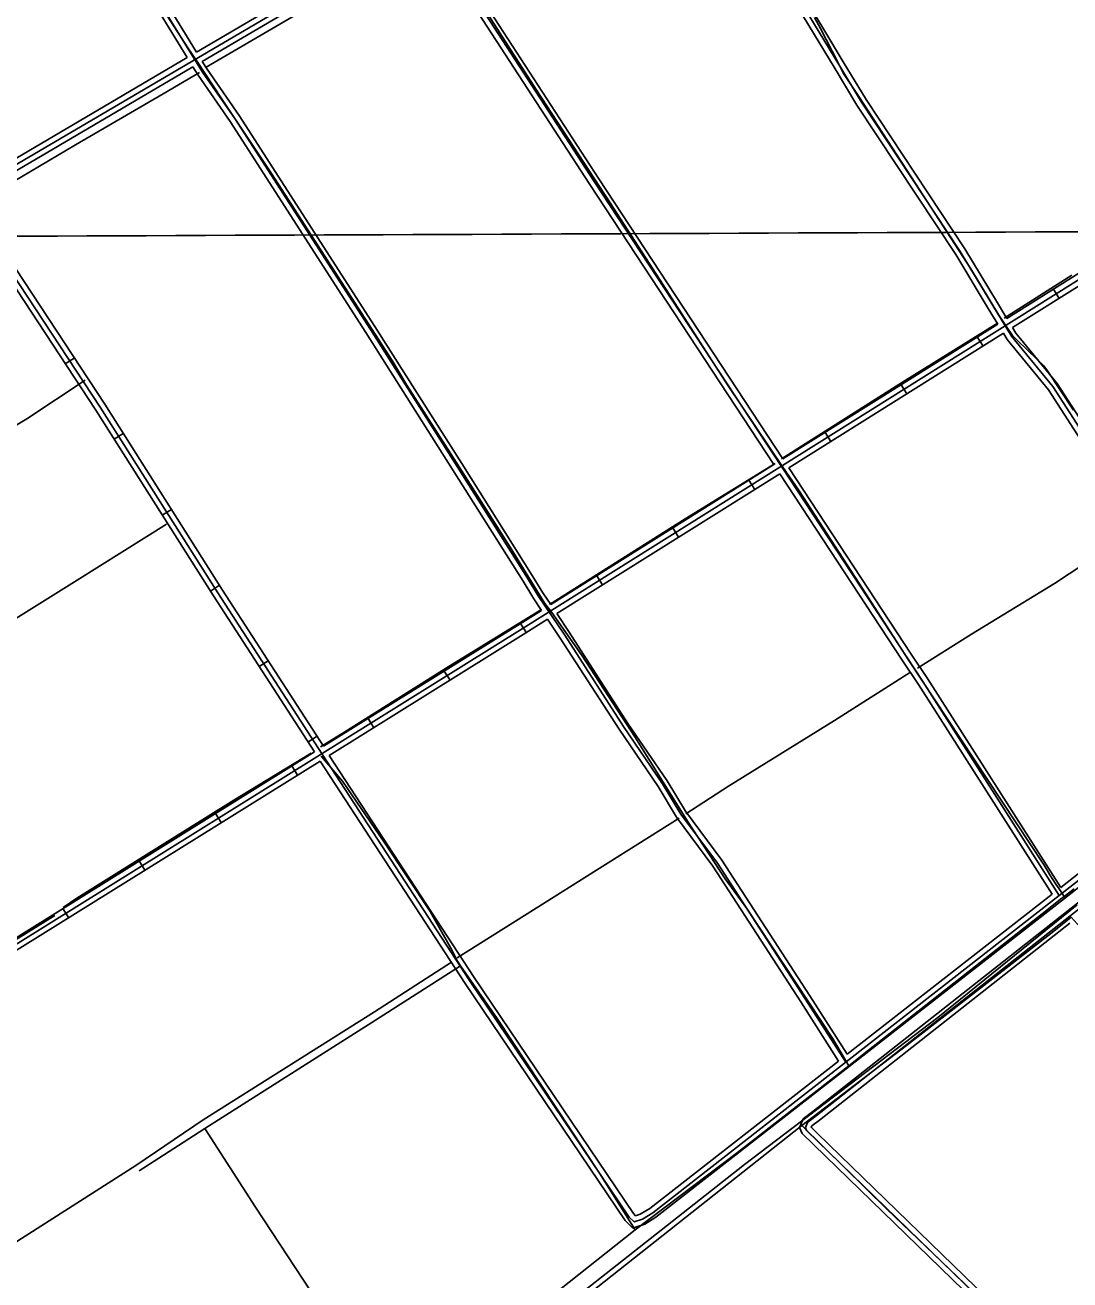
# Model space of a CAD drawing. Extents: x 3424494 to 3462436, y 522220 to 547718.
# Drawn here: x 3430049 to 3432956, y 536835 to 540326 of the extents above; entities that cross this region are included whole.
import ezdxf

# ---------------------------------------------------------------- set-up
doc = ezdxf.new("R2010")
doc.units = 0
for name, color, linetype in [('V-DTCH-CNTR', 7, 'Continuous'), ('V-GRID-MAJR', 7, 'Continuous'), ('V-ROAD-CNTR', 7, 'Continuous'), ('V-TOPO-SHOR', 7, 'Continuous')]:
    doc.layers.add(name, color=color, linetype=linetype)

msp = doc.modelspace()

# ---------------------------------------------------------------- linework, layer by layer
at = {"layer": 'V-DTCH-CNTR'}
for points in [[(3429924.2, 541152.2), (3430073.7, 540922.1), (3430236.7, 540671.5), (3430388.9, 540438.6), (3430501.8, 540262.7), (3430528.4, 540224), (3430595.4, 540121.2), (3430734.7, 539913), (3430909.9, 539641.2), (3431070.2, 539392), (3431111.4, 539323.5), (3431256.8, 539096.9), (3431398.8, 538873.6), (3431494.8, 538716.9), (3431514.4, 538691)], [(3432884.5, 537988.1), (3432689, 538283.9), (3432507.7, 538557.8), (3432369, 538774.2), (3432202.6, 539029.6), (3432157.6, 539095.3), (3432005.4, 539322), (3431814, 539618.5), (3431676.7, 539831.5), (3431471, 540146.5), (3431291.8, 540426.5)], [(3432245.6, 540346.3), (3432261.8, 540316.2), (3432310.4, 540222.4), (3432325.9, 540191), (3432368.5, 540126.6), (3432514.6, 539903.4), (3432680.3, 539647.3), (3432758.1, 539518.6), (3432780.2, 539484.9), (3432796.5, 539461.6), (3432809.4, 539449.3), (3432864.3, 539396.4), (3432884, 539377.2), (3432893.5, 539363.5), (3432966.5, 539254.6)], [(3430216.8, 539337.4), (3430053.9, 539230.5), (3429773.9, 539062.2), (3429571.9, 538942.6)], [(3431514.4, 538691), (3431597.6, 538573.2), (3431747.1, 538343.1), (3431892.5, 538111), (3431997.3, 537950.8), (3432056.9, 537867.9)], [(3430872.9, 538291.4), (3430931.9, 538222.1), (3431048.3, 538052.3), (3431176.1, 537859.2)], [(3432884.5, 537988.1), (3432892.4, 537974.7), (3432900.4, 537961.4), (3432908.8, 537948.3), (3432917.3, 537935.3), (3432926, 537922.4), (3432940.5, 537901.6)], [(3432968.3, 537922.7), (3432940.5, 537901.6), (3432930, 537893.6), (3432891.5, 537863.5)], [(3431746.3, 536973.6), (3432031.6, 537189), (3432340.9, 537430.6), (3432382.8, 537463.3), (3432891.5, 537863.5)], [(3432056.9, 537867.9), (3432295.8, 537506.8), (3432340.9, 537430.6)], [(3431176.1, 537859.2), (3431237.3, 537751.5), (3431252.3, 537721.2), (3431261, 537708.5), (3431362.4, 537561.5), (3431647.6, 537132), (3431746.3, 536973.6), (3431535.8, 536807), (3431106, 536467.6), (3431077.7, 536444.9), (3430750.9, 536183.2)], [(3433107.3, 537700.7), (3432976.4, 537825.4), (3432959.9, 537843.8), (3432911, 537805)], [(3432911, 537805), (3432501.5, 537486.8), (3432209.8, 537264), (3431620.3, 536798), (3431479.9, 536690.9), (3431347.7, 536590.1), (3430792.3, 536149.2)], [(3431261, 537708.5), (3431014, 537551), (3430549.3, 537256.2), (3430517.4, 537235.9), (3430366.6, 537138.4)], [(3430549.3, 537256.2), (3430690.6, 537037), (3430889.5, 536734.2), (3431032.1, 536516.3), (3431077.7, 536444.9)], [(3432209.8, 537264), (3432446.9, 537031.6), (3432751.8, 536739.5), (3432918.9, 536577.4)]]:
    msp.add_lwpolyline(points, dxfattribs=at)
at = {"layer": 'V-GRID-MAJR'}
msp.add_spline([(3428572.5, 539732.2), (3433848.9, 539754.1), (3439125.2, 539776.7), (3444401.6, 539800.1), (3449677.9, 539824.3), (3454954.3, 539849.2), (3460230.7, 539875)], degree=3, dxfattribs=at)
at = {"layer": 'V-ROAD-CNTR'}
for p, q in [((3432910.2, 539590.8), (3432926.1, 539565.4)), ((3432698.4, 539458), (3432714.4, 539432.6)), ((3430161.1, 539382.9), (3430186.1, 539399.4)), ((3432486.7, 539325.1), (3432502.6, 539299.7)), ((3432274.9, 539192.2), (3432290.8, 539166.8)), ((3430297, 539173.4), (3430322.4, 539189.4)), ((3432063.1, 539059.4), (3432079.1, 539034)), ((3430430.8, 538962.2), (3430456.2, 538978.3)), ((3431851.4, 538926.5), (3431867.3, 538901.1)), ((3431639.6, 538793.6), (3431655.5, 538768.2)), ((3430564.6, 538751), (3430590, 538767.1)), ((3431427.8, 538660.8), (3431443.8, 538635.3)), ((3430700.4, 538540.9), (3430725.6, 538557.2)), ((3431215.6, 538528.6), (3431231.5, 538503.2)), ((3431003.4, 538396.5), (3431019.3, 538371)), ((3430836.2, 538331), (3430861.4, 538347.3)), ((3430791.2, 538264.4), (3430807.1, 538238.9)), ((3430579, 538132.2), (3430594.8, 538106.8)), ((3430366.8, 538000.1), (3430382.6, 537974.6)), ((3430154.5, 537867.9), (3430170.4, 537842.5))]:
    msp.add_line(p, q, dxfattribs=at)
for points in [[(3435645.9, 543240), (3435226.7, 542994.7), (3434699.7, 542682.6), (3433265.6, 541846), (3431743, 540947.2), (3429942, 539889.8), (3428572.6, 539081)], [(3428581.7, 536858.3), (3428592.8, 536865), (3429696.6, 537565.1), (3431434.8, 538647.4), (3433216.6, 539765.4), (3435691.1, 541311), (3436517.9, 541821.2), (3436767.2, 541981.2), (3437838.1, 542649.1), (3438045.9, 542783.2), (3438150.3, 542848.1), (3438193, 542880.9), (3438253.3, 542932.7), (3438301.6, 542982.4), (3438351.9, 543036.7), (3438397.6, 543083.6), (3438439.4, 543132.1)], [(3432926.6, 537904.1), (3432547.3, 538499.2), (3432502.3, 538566.9), (3431632.7, 539890), (3431017.4, 540837.9), (3430793.5, 541170.4), (3430646, 541412.4), (3430410.3, 541767.2), (3430258.4, 542008.2), (3430115.2, 542210.8), (3430069.2, 542286.9)], [(3429351.2, 541989), (3429416.4, 541892.8), (3429757.1, 541380.4), (3429969.2, 541043.7), (3430153.9, 540772.1), (3430210.9, 540683.4), (3430325.5, 540505.7), (3430424.9, 540357.8), (3430500.4, 540235.1)], [(3429378.7, 542001.9), (3429441.3, 541909.5), (3429782.3, 541396.7), (3429994.3, 541060.1), (3430178.9, 540788.7), (3430236.1, 540699.6), (3430350.5, 540522.2), (3430450.2, 540374.1), (3430526.3, 540250.3)], [(3430875.5, 538296.9), (3431286, 537667.5), (3431730, 537009.6), (3431744, 536995.9), (3431766.7, 537003.7), (3431795.8, 537021.3), (3433023.9, 537980.1), (3434017.2, 538743.4), (3435515.2, 539908), (3437108.3, 541157.2), (3437120.6, 541177.3), (3437114, 541203.1), (3437096.3, 541232.8), (3437077, 541263.5), (3436466.5, 541791.8)], [(3429981.8, 541051.9), (3430166.4, 540780.4), (3430223.5, 540691.5), (3430338, 540513.9), (3430437.5, 540366), (3430542.9, 540194.7), (3430632.7, 540066.1), (3431010, 539478.5), (3431251.2, 539097.6), (3431447.4, 538786.8), (3431477.1, 538737.6), (3431550.8, 538628.6), (3431714.1, 538374.7), (3431822.7, 538215), (3431874, 538130.2), (3431975.2, 537993.8), (3432219.8, 537616.6), (3432332.5, 537440.3)], [(3431806.1, 540984.5), (3431800.8, 540981.4), (3431927.7, 540818.7), (3432049.9, 540650.1), (3432258.3, 540306), (3432312.9, 540215.9), (3432376.4, 540111), (3432650.9, 539695.3), (3432741.9, 539545.1), (3432793.5, 539459.9), (3432908.4, 539319.9), (3433050.8, 539100), (3433105.1, 538993.8), (3433129.6, 538940.8), (3433176.9, 538862.8), (3433239.4, 538769.9), (3433425.4, 538477), (3433507.4, 538351.7)], [(3431823.2, 540977.1), (3431939.7, 540827.7), (3432062.5, 540658.4), (3432271.2, 540313.7), (3432325.7, 540223.6), (3432389.1, 540119), (3432663.6, 539703.3), (3432754.7, 539552.9), (3432780.9, 539509.7)], [(3431797.1, 540961.7), (3431915.7, 540809.7), (3432037.4, 540641.8), (3432245.5, 540298.2), (3432300.1, 540208.1), (3432363.7, 540103), (3432638.3, 539687.3), (3432729, 539537.4), (3432755.5, 539493.7)], [(3431145.1, 540613.6), (3430526.3, 540250.3)], [(3431161.5, 540588.4), (3430542, 540224.7)], [(3432132.2, 539102.7), (3431620.1, 539881.8), (3431161.5, 540588.4)], [(3432157.6, 539118.7), (3431645.2, 539898.2), (3431187.4, 540603.6)], [(3428883.6, 540007), (3429488.2, 540348.5), (3429503.6, 540356.9), (3429526.2, 540360.6), (3429545.7, 540352.9), (3429572.7, 540326.9), (3429664.9, 540188.4), (3429850.1, 539884.1), (3429897.5, 539810.2), (3430258.2, 539262.7), (3430585.8, 538745.7), (3430875.9, 538297.2)], [(3432780.9, 539509.7), (3433208.6, 539778.1), (3434108.4, 540340.1)], [(3432796.4, 539484), (3433224.5, 539752.7), (3434135.5, 540321.7)], [(3430500.4, 540235.1), (3429934.4, 539902.7), (3429877.5, 539869.2)], [(3430516.2, 540209.5), (3429949.6, 539876.9), (3429893.7, 539843.9)], [(3430516.2, 540209.5), (3430530.3, 540186.5), (3430620.2, 540057.7), (3430997.3, 539470.5), (3431238.5, 539089.6), (3431434.6, 538778.9), (3431464.5, 538729.5), (3431486.2, 538697.4)], [(3430542, 540224.7), (3430555.4, 540202.9), (3430645.2, 540074.4), (3431022.6, 539486.6), (3431263.9, 539105.7), (3431460.1, 538794.7), (3431489.8, 538745.7), (3431511.6, 538713.3)], [(3433324.1, 536182.1), (3432223.6, 537250.6), (3432220.1, 537258.6), (3432226, 537272.9), (3432250.3, 537291.2), (3432956, 537846.6), (3433636.9, 538383), (3434364.1, 538949.4), (3435034.7, 539473.7), (3435654.5, 539953.9), (3435673.5, 539961.4), (3435694.9, 539951.2), (3435719.6, 539937.7), (3436376.5, 539371.6), (3436454.6, 539304), (3436811.3, 539002.9), (3436896.3, 538929.3), (3437016.2, 538835.1)], [(3430854, 538303.5), (3430573.1, 538737.6), (3430245.6, 539254.5), (3429884.9, 539802.1), (3429867.9, 539828.6)], [(3430879.5, 538319.3), (3430598.4, 538753.8), (3430270.8, 539270.8), (3429910.1, 539818.4), (3429893.7, 539843.9)], [(3432157.6, 539118.7), (3432755.5, 539493.7)], [(3432796.4, 539484), (3432805.8, 539468.6), (3432920.5, 539328.8), (3433063.8, 539107.5), (3433118.6, 539000.4), (3433142.9, 538947.9), (3433189.5, 538870.9), (3433252, 538778.1), (3433438, 538485.2), (3433511.1, 538373.4)], [(3432174.1, 539093.6), (3432771, 539468.1)], [(3432771, 539468.1), (3432781.2, 539451.2), (3432896.2, 539311), (3433037.8, 539092.4), (3433091.7, 538987.3), (3433116.4, 538933.8), (3433164.2, 538854.7), (3433226.8, 538761.7), (3433412.7, 538468.9), (3433487.3, 538355.1)], [(3431511.6, 538713.3), (3432132.2, 539102.7)], [(3432930.4, 537926.1), (3432559.9, 538507.4), (3432514.9, 538575.2), (3432174.1, 539093.6)], [(3431528.4, 538688.5), (3432148.7, 539077.6)], [(3432906.6, 537907.5), (3432534.8, 538491), (3432489.8, 538558.7), (3432148.7, 539077.6)], [(3430879.5, 538319.3), (3431426.8, 538660.1), (3431486.2, 538697.4)], [(3430895.4, 538293.9), (3431442.7, 538634.7), (3431503, 538672.5)], [(3431503, 538672.5), (3431538.2, 538620.3), (3431701.6, 538366.4), (3431810.1, 538206.9), (3431861.6, 538121.8), (3431962.8, 537985.3), (3432207.2, 537608.5), (3432312.5, 537443.7)], [(3431528.4, 538688.5), (3431563.3, 538636.9), (3431726.6, 538382.9), (3431835.3, 538223.1), (3431886.5, 538138.6), (3431987.5, 538002.4), (3432232.4, 537624.8), (3432336.3, 537462.3)], [(3432207.5, 537267.5), (3432213.8, 537282.4), (3432241.2, 537303.1), (3432946.8, 537858.4), (3433627.6, 538394.8), (3433643.3, 538407)], [(3432930.4, 537926.1), (3433014.7, 537991.9), (3433487.3, 538355.1)], [(3432940.7, 537896.1), (3433033.1, 537968.2), (3433517.5, 538340.4)], [(3428581.6, 536875.7), (3428584.9, 536877.8), (3429688.6, 537577.8), (3430854, 538303.5)], [(3430895.4, 538293.9), (3431298.5, 537675.8), (3431741.6, 537019.2), (3431747.9, 537013.1), (3431760.3, 537017.3), (3431787.2, 537033.6), (3432312.5, 537443.7)], [(3428581.7, 536840.8), (3428600.7, 536852.3), (3429704.5, 537552.4), (3430869.9, 538278)], [(3430869.9, 538278), (3431273.5, 537659.2), (3431718.4, 537000), (3431740.1, 536978.7), (3431741.8, 536979.3)], [(3432336.3, 537462.3), (3432906.6, 537907.5)], [(3432350.4, 537435.2), (3432940.7, 537896.1)], [(3432254.1, 537241.9), (3432236.2, 537259.3), (3432236.4, 537258.8), (3432238.3, 537263.3), (3432259.5, 537279.3), (3432956.1, 537827.6)], [(3431741.8, 536979.3), (3431773.1, 536990), (3431804.3, 537008.9), (3432350.4, 537435.2)], [(3433302.8, 536181.8), (3432211.1, 537241.8), (3432203.7, 537258.5), (3432207.5, 537267.5)], [(3433323.9, 536203.2), (3432254.1, 537241.9)]]:
    msp.add_lwpolyline(points, dxfattribs=at)
at = {"layer": 'V-TOPO-SHOR'}
for p, q in [((3432961, 539629.8), (3432773.4, 539510.1)), ((3433124.3, 538911), (3432913.5, 538772.5)), ((3431470.9, 537868.5), (3431251.7, 537731)), ((3430131.6, 537848.3), (3429510.6, 537463))]:
    msp.add_line(p, q, dxfattribs=at)
for points in [[(3431174.8, 540573.2), (3430996.8, 540469.2), (3430779.8, 540340.8), (3430553.2, 540208.3)], [(3430534.7, 540193.4), (3430433.4, 540134), (3430189, 539992.1), (3429963.2, 539858.9), (3429907.7, 539825.8)], [(3432754.2, 539495.9), (3432490.6, 539332.3), (3432153.7, 539118.6)], [(3432135.9, 539105.7), (3431886, 538951.6), (3431508.1, 538713.6)], [(3430442.3, 538937.3), (3430193.8, 538781.1), (3429817.2, 538547.1)], [(3432913.5, 538772.5), (3432682.1, 538631.2), (3432532.1, 538536.5)], [(3431485.5, 538700.1), (3431226.7, 538539.8), (3430939.2, 538359.3), (3430870.7, 538317.4)], [(3432512.9, 538525.7), (3432301.4, 538391.2), (3432006.3, 538207.9), (3431887.8, 538131.5)], [(3430845.4, 538300.5), (3430630.4, 538169.3), (3430408.6, 538030.7), (3430193.6, 537896.9), (3430155.6, 537870.6)], [(3431868.7, 538119.4), (3431639.3, 537974.7), (3431470.9, 537868.5)], [(3432975.9, 537878.2), (3432588.3, 537564.9), (3432051.1, 537156), (3431421.3, 536660.1), (3430734.2, 536116.2), (3430430.4, 535879.1)], [(3431235.2, 537718.4), (3431021.1, 537580.9), (3430544.8, 537279.6), (3430357.3, 537153.2)], [(3430357.3, 537153.2), (3429861.6, 536836.8), (3429397.1, 536525.8), (3428937.4, 536244.2)]]:
    msp.add_lwpolyline(points, dxfattribs=at)

doc.saveas('drawing.dxf')
